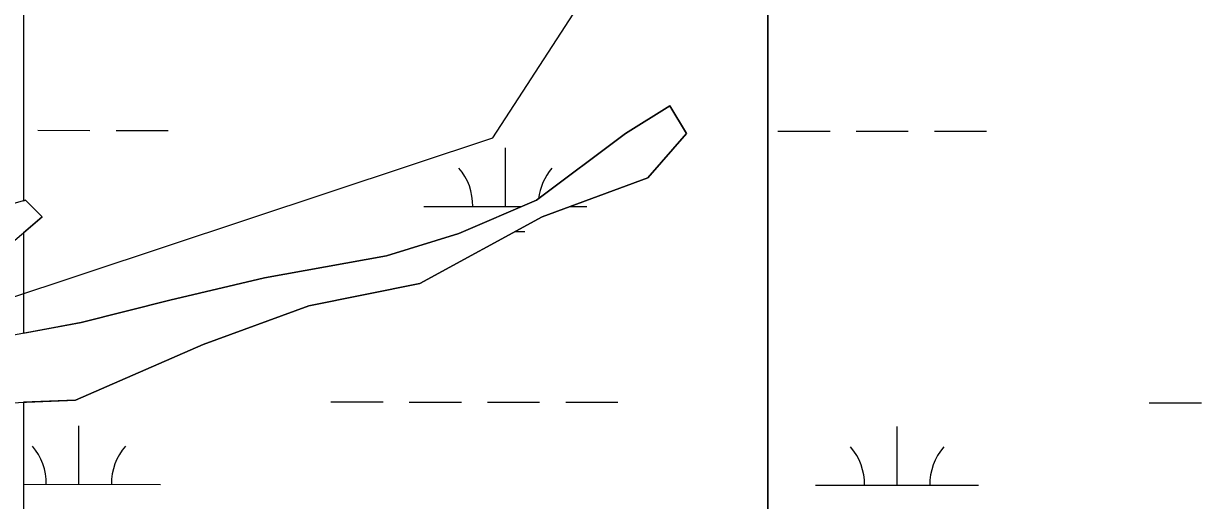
# Model space of a CAD drawing. Extents: x 3148686 to 3186545, y 916144 to 941516.
# Drawn here: x 3171270 to 3171993, y 923526 to 923819 of the extents above; entities that cross this region are included whole.
import ezdxf

# ---------------------------------------------------------------- set-up
doc = ezdxf.new("R2010")
doc.units = 0
for name, color, linetype in [('V-SITE-VEGE', 7, 'Continuous'), ('V-TOPO-SHOR', 7, 'Continuous'), ('V-WETL-SWMP', 7, 'Continuous')]:
    doc.layers.add(name, color=color, linetype=linetype)

msp = doc.modelspace()

# ---------------------------------------------------------------- linework, layer by layer
at = {"layer": 'V-SITE-VEGE'}
msp.add_line((3171726.85, 923864.79), (3171726.85, 923412.16), dxfattribs=at)
for points in [[(3171726.85, 923412.16), (3171726.85, 923864.79)], [(3171217.09, 923584.2), (3171302.27, 923587.61), (3171380.64, 923621.7), (3171445.38, 923645.57), (3171513.53, 923659.21), (3171588.49, 923700.13), (3171653.23, 923724), (3171677.08, 923751.28), (3171666.86, 923768.33), (3171639.6, 923751.28), (3171585.08, 923710.36), (3171537.38, 923689.9), (3171493.08, 923676.26), (3171418.12, 923662.62), (3171360.2, 923648.98), (3171305.68, 923635.34), (3171251.16, 923625.11)], [(3171257.97, 923679.67), (3171281.83, 923700.13), (3171271.61, 923710.36), (3171223.9, 923696.72)]]:
    msp.add_lwpolyline(points, dxfattribs=at)
at = {"layer": 'V-TOPO-SHOR'}
msp.add_lwpolyline([(3170469.46, 923531.62), (3171257.04, 923648.5), (3171558.16, 923748.52), (3171626.2, 923853.36)], dxfattribs=at)
at = {"layer": 'V-WETL-SWMP'}
for p, q in [((3171270.41, 924009.53), (3171270.41, 923710.03)), ((3171639.61, 923751.29), (3171666.87, 923768.34)), ((3171666.87, 923768.34), (3171677.09, 923751.29)), ((3171279.13, 923753.23), (3171311.13, 923753.19)), ((3171327.13, 923753.18), (3171359.13, 923753.14)), ((3171585.1, 923710.37), (3171639.61, 923751.29)), ((3171677.09, 923751.29), (3171653.24, 923724.01)), ((3171733.04, 923752.75), (3171765.04, 923752.72)), ((3171781.04, 923752.7), (3171813.04, 923752.67)), ((3171829.04, 923752.65), (3171861.03, 923752.61)), ((3171565.92, 923706.5), (3171565.96, 923742.5)), ((3171653.24, 923724.01), (3171588.5, 923700.15)), ((3171270.41, 923710.03), (3171271.62, 923710.38)), ((3171271.62, 923710.38), (3171281.84, 923700.15)), ((3171515.92, 923706.55), (3171576.03, 923706.49)), ((3171537.39, 923689.92), (3171585.1, 923710.37)), ((3171605.61, 923706.45), (3171615.92, 923706.44)), ((3171281.84, 923700.15), (3171270.41, 923690.34)), ((3171588.5, 923700.15), (3171513.54, 923659.23)), ((3171270.41, 923690.34), (3171270.41, 923628.74)), ((3171493.1, 923676.28), (3171537.39, 923689.92)), ((3171571.86, 923691.06), (3171577.91, 923691.05)), ((3171418.14, 923662.64), (3171493.1, 923676.28)), ((3171360.21, 923649), (3171418.14, 923662.64)), ((3171513.54, 923659.23), (3171445.39, 923645.59)), ((3171305.69, 923635.36), (3171360.21, 923649)), ((3171445.39, 923645.59), (3171380.66, 923621.72)), ((3171270.41, 923628.74), (3171305.69, 923635.36)), ((3171380.66, 923621.72), (3171302.29, 923587.62)), ((3171270.41, 923586.34), (3171270.4, 923395.31)), ((3171302.29, 923587.62), (3171270.41, 923586.34)), ((3171458.95, 923586.54), (3171490.95, 923586.5)), ((3171506.95, 923586.49), (3171538.95, 923586.45)), ((3171554.95, 923586.44), (3171586.95, 923586.4)), ((3171602.95, 923586.39), (3171634.95, 923586.35)), ((3171960.86, 923586.01), (3171992.86, 923585.98)), ((3171304.31, 923535.96), (3171304.35, 923571.96)), ((3171806.21, 923535.43), (3171806.25, 923571.43)), ((3171270.41, 923535.99), (3171354.31, 923535.91)), ((3171756.21, 923535.48), (3171856.21, 923535.38))]:
    msp.add_line(p, q, dxfattribs=at)
for centre, start, end in [((3171510.68, 923707.03), 359.16781, 40.71147), ((3171621.17, 923706.91), 139.1678, 173.03135), ((3171249.07, 923536.49), 359.16781, 40.71147), ((3171359.55, 923536.38), 139.1678, 180.71146), ((3171750.97, 923535.96), 359.16781, 40.71147), ((3171861.46, 923535.85), 139.1678, 180.71146)]:
    msp.add_arc(centre, 35.25, start, end, dxfattribs=at)

doc.saveas('drawing.dxf')
